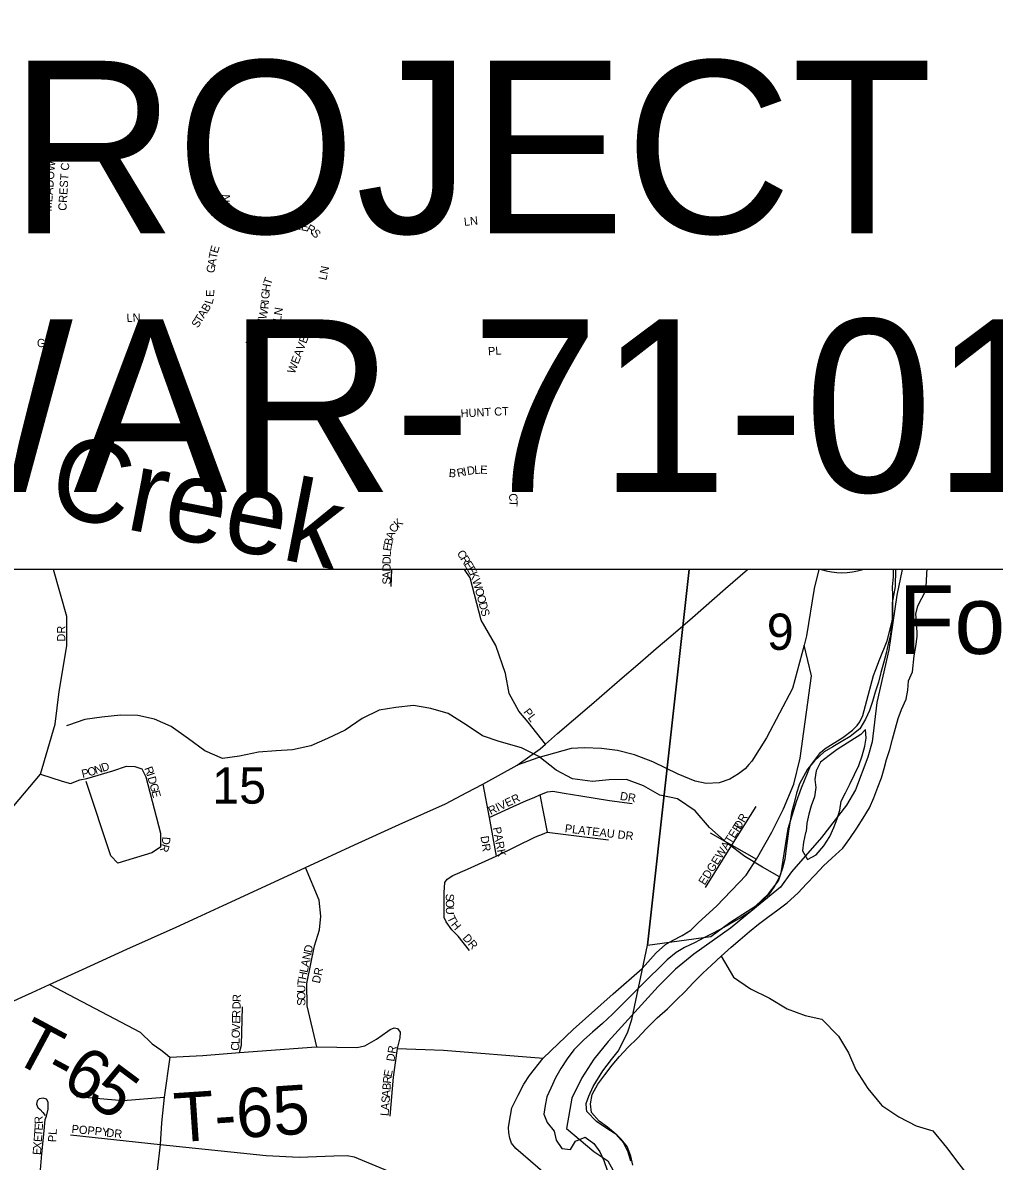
# Model space of a CAD drawing. Extents: x 0 to 34, y -4 to 22.
# Drawn here: x 3.386 to 4.174, y 14.744 to 15.668 of the extents above; entities that cross this region are included whole.
import ezdxf

# ---------------------------------------------------------------- set-up
doc = ezdxf.new("R2010")
doc.units = 0
for name, color, linetype in [('GM_X_County_Road', 7, 'Continuous'), ('GM_X_County_Subdivision', 7, 'Continuous'), ('GM_X_County_Subdivision_Text', 7, 'Continuous'), ('GM_X_Major_River', 7, 'Continuous'), ('GM_X_Minor_River', 7, 'Continuous'), ('GM_X_Minor_River_Text', 7, 'Continuous'), ('GM_X_Section', 7, 'Continuous'), ('GM_X_Section_Text', 7, 'Continuous'), ('GM_X_Township', 7, 'Continuous'), ('GM_X_Township_Road', 7, 'Continuous'), ('GM_X_Township_Road_Text', 7, 'Continuous'), ('GM_X_Township_Subdivision', 7, 'Continuous'), ('GM_X_Township_Subdivision_Text', 7, 'Continuous'), ('GM_X_Unincorporated', 7, 'Continuous'), ('GM_X_Unincorporated_Text', 7, 'Continuous'), ('GM_X_US_Route', 7, 'Continuous'), ('SH_Text', 7, 'Continuous')]:
    doc.layers.add(name, color=color, linetype=linetype)

msp = doc.modelspace()

# ---------------------------------------------------------------- linework, layer by layer
at = {"layer": 'GM_X_County_Road'}
for points in [[(4.03186, 15.22445), (4.02818, 15.20886), (4.02198, 15.17045), (4.01999, 15.16298), (4.01061, 15.12786), (3.98952, 15.0878), (3.97748, 15.06871), (3.9752, 15.06607)], [(3.9752, 15.06607), (3.97222, 15.06262), (3.96683, 15.05847), (3.95964, 15.05418), (3.95106, 15.05114), (3.94041, 15.05072), (3.93169, 15.05252), (3.91786, 15.05819), (3.89711, 15.06815), (3.88231, 15.07383), (3.86847, 15.07728), (3.85547, 15.07894), (3.84177, 15.07963), (3.83092, 15.07901), (3.80392, 15.0714), (3.78706, 15.06562)]]:
    msp.add_lwpolyline(points, dxfattribs=at)
at = {"layer": 'GM_X_County_Subdivision'}
msp.add_lwpolyline([(3.29668, 14.85998), (3.2875, 14.88569), (3.28324, 14.90322), (3.28803, 14.92446), (3.29918, 14.93827), (3.40035, 15.05833), (3.41228, 15.09868), (3.41547, 15.12523), (3.42184, 15.16241), (3.42184, 15.18631), (3.41085, 15.22445)], dxfattribs=at)
at = {"layer": 'GM_X_Major_River'}
for points in [[(4.09223, 15.22445), (4.09212, 15.21831), (4.09144, 15.21028), (4.09158, 15.20332), (4.09172, 15.19582), (4.09157, 15.18778), (4.09089, 15.17923), (4.08995, 15.17148), (4.08821, 15.16401), (4.08647, 15.15654), (4.08445, 15.14828), (4.08217, 15.14082), (4.08016, 15.13283), (4.07761, 15.12484), (4.07533, 15.11712), (4.07306, 15.10993), (4.06972, 15.10276), (4.06503, 15.09508), (4.05743, 15.08879), (4.05012, 15.08438), (4.04336, 15.08049), (4.03633, 15.07633), (4.02844, 15.06898), (4.0227, 15.06213), (4.01633, 15.05046), (4.01379, 15.04274), (4.01149, 15.03395), (4.00976, 15.02702), (4.00827, 15.01847), (4.00735, 15.01179), (4.00614, 15.00378), (4.0052, 14.99603), (4.00427, 14.98909), (4.00254, 14.98189), (4.00001, 14.97497), (3.99585, 14.96728), (3.99118, 14.96014), (3.98329, 14.95306), (3.97621, 14.94649), (3.96945, 14.94207), (3.96269, 14.93818), (3.95485, 14.93377), (3.9462, 14.92911), (3.93918, 14.92549), (3.93107, 14.92136), (3.92297, 14.91749), (3.91621, 14.91333), (3.90888, 14.90758), (3.9018, 14.90048), (3.89472, 14.89365), (3.88763, 14.88655), (3.88, 14.87866), (3.8721, 14.87104), (3.86447, 14.86342), (3.85631, 14.8558), (3.84815, 14.84872), (3.84135, 14.84242), (3.83318, 14.83428), (3.8277, 14.82715), (3.82247, 14.81921), (3.81832, 14.81179), (3.81442, 14.80329), (3.81135, 14.79612), (3.80989, 14.78918), (3.8087, 14.78224), (3.81152, 14.77549), (3.81728, 14.76842), (3.81876, 14.76116), (3.82346, 14.75437), (3.8304, 14.75344), (3.83454, 14.76033), (3.84235, 14.76339), (3.84922, 14.75844), (3.85419, 14.75165), (3.85754, 14.74463), (3.86008, 14.73681)], [(3.87948, 14.74395), (3.8772, 14.75122), (3.87358, 14.75852), (3.86729, 14.76587), (3.86043, 14.77162), (3.85356, 14.77657), (3.84753, 14.78365), (3.84658, 14.79063), (3.84806, 14.7981), (3.85249, 14.80659), (3.85824, 14.81398), (3.86427, 14.82191), (3.87028, 14.82902), (3.87684, 14.8364), (3.88473, 14.84375), (3.8921, 14.85165), (3.90082, 14.86032), (3.90898, 14.86767), (3.91606, 14.87477), (3.92341, 14.88186), (3.92996, 14.8887), (3.93786, 14.89659), (3.94493, 14.90315), (3.95256, 14.91051), (3.96072, 14.91786), (3.96805, 14.92388), (3.97566, 14.93043), (3.983, 14.93645), (3.99059, 14.9422), (3.99872, 14.94794), (4.00632, 14.95369), (4.01476, 14.96157), (4.02212, 14.96947), (4.02894, 14.97657), (4.03576, 14.98367), (4.04256, 14.98998), (4.05127, 14.99811), (4.05703, 15.00604), (4.0628, 15.01423), (4.06776, 15.02244), (4.07299, 15.03092), (4.07662, 15.03888), (4.07971, 15.04766), (4.08279, 15.05511), (4.0848, 15.06284), (4.0868, 15.07003), (4.08936, 15.07828), (4.09165, 15.08654), (4.09395, 15.09561), (4.09623, 15.10333), (4.09904, 15.11078), (4.10266, 15.11901), (4.10413, 15.12648), (4.10453, 15.13398), (4.10788, 15.14141), (4.10918, 15.15424), (4.11095, 15.16358), (4.1116, 15.17027), (4.11151, 15.18018), (4.11058, 15.18796), (4.11231, 15.1949), (4.11869, 15.20736), (4.11935, 15.21458), (4.11947, 15.22128), (4.11975, 15.22445)], [(4.02153, 15.01153), (4.02098, 15.01047), (4.01951, 15.003), (4.01858, 14.99605), (4.02274, 14.98901), (4.02976, 14.99263), (4.03605, 15.00001), (4.04073, 15.00769), (4.04407, 15.01485), (4.04688, 15.02203), (4.04887, 15.02896), (4.05007, 15.03617), (4.05341, 15.04307), (4.05728, 15.0505), (4.06089, 15.05793), (4.06423, 15.0651), (4.06705, 15.07308), (4.06933, 15.0808), (4.07025, 15.08748), (4.06984, 15.09445)], [(4.06984, 15.09445), (4.06602, 15.09051), (4.04675, 15.0782)], [(4.04675, 15.0782), (4.04029, 15.07331), (4.03324, 15.06782), (4.02963, 15.06092), (4.02871, 15.05398), (4.02939, 15.04727), (4.02846, 15.03979), (4.02565, 15.03261), (4.02366, 15.02568), (4.02219, 15.01848), (4.02153, 15.01153)]]:
    msp.add_lwpolyline(points, dxfattribs=at)
at = {"layer": 'GM_X_Minor_River'}
for points in [[(4.00001, 14.97497), (3.98621, 14.98264), (3.97176, 14.99146), (3.95758, 15.00216), (3.94313, 15.01499), (3.93162, 15.02835), (3.91717, 15.03824), (3.90299, 15.04118), (3.88961, 15.04867), (3.87597, 15.05375), (3.86179, 15.05348), (3.84815, 15.05214), (3.8321, 15.05428), (3.81872, 15.0615), (3.8048, 15.07246), (3.79062, 15.07968), (3.77243, 15.08476), (3.75905, 15.0893), (3.74567, 15.09812), (3.73123, 15.10748), (3.71705, 15.11148), (3.70313, 15.11389), (3.68869, 15.11229), (3.67531, 15.11015), (3.66141, 15.10347), (3.6475, 15.09384), (3.63332, 15.08716), (3.61968, 15.08128), (3.60497, 15.07808), (3.59159, 15.07701), (3.57741, 15.07594), (3.5619, 15.07273), (3.54799, 15.07086), (3.53381, 15.07727), (3.52043, 15.0869), (3.50651, 15.09679), (3.49287, 15.10294), (3.47949, 15.10588), (3.46531, 15.10614), (3.45007, 15.10454), (3.43642, 15.10267), (3.42305, 15.09786), (3.42144, 15.09732)], [(3.95256, 14.91051), (3.9627, 14.89336), (3.97635, 14.88401), (3.99187, 14.87626), (4.00631, 14.8677), (4.02076, 14.86236), (4.03441, 14.85942), (4.04779, 14.84552), (4.05608, 14.83188), (4.06197, 14.81825), (4.07161, 14.80302), (4.08312, 14.78911), (4.09676, 14.78003), (4.11086, 14.77281), (4.12438, 14.76853), (4.13552, 14.75517), (4.1456, 14.7418), (4.15595, 14.72844), (4.15939, 14.72496)]]:
    msp.add_lwpolyline(points, dxfattribs=at)
at = {"layer": 'GM_X_Section'}
msp.add_lwpolyline([(3.88104, 14.74078), (3.87931, 14.74802), (3.87627, 14.75581), (3.87419, 14.75852), (3.87159, 14.76177), (3.86793, 14.76531), (3.86082, 14.76998), (3.85162, 14.7763), (3.84379, 14.78446), (3.8433, 14.78687), (3.84312, 14.79087), (3.84536, 14.79669), (3.84872, 14.80463), (3.85671, 14.81726), (3.86356, 14.82646), (3.86903, 14.83328), (3.87653, 14.84832), (3.88021, 14.85892), (3.89289, 14.91946), (3.9267, 15.22445), (3.22638, 15.22445)], dxfattribs=at)
msp.add_lwpolyline([(3.9267, 15.22445), (3.89289, 14.91946), (3.94422, 14.92642), (3.95965, 14.93784), (3.98072, 14.95128), (3.99105, 14.96094), (3.99926, 14.97171), (4.00126, 14.97807), (4.00705, 15.01422), (4.01388, 15.03594), (4.01784, 15.04706), (4.02514, 15.06505), (4.03335, 15.07581), (4.03715, 15.07893), (4.05146, 15.08798), (4.05931, 15.09395), (4.06285, 15.09761), (4.06505, 15.10077), (4.06755, 15.10578), (4.0762, 15.13841), (4.07816, 15.14317), (4.08099, 15.15111), (4.08743, 15.16644), (4.09177, 15.18342), (4.09152, 15.19729), (4.09418, 15.21057), (4.09446, 15.22445)], close=True, dxfattribs=at)
at = {"layer": 'GM_X_Township'}
msp.add_lwpolyline([(5.52856, 15.22445), (4.09937, 15.22445), (4.09508, 15.20346), (4.08855, 15.15912), (4.07896, 15.11648), (4.07515, 15.0844), (4.07168, 15.07191), (4.06163, 15.04538), (4.05438, 15.03299), (4.03401, 15.00677), (4.00959, 14.97882), (4.00074, 14.96653), (3.96021, 14.93318), (3.93036, 14.91216), (3.91565, 14.89976), (3.90144, 14.88584), (3.86105, 14.84112), (3.84934, 14.82685), (3.83953, 14.8117), (3.83146, 14.79524), (3.8271, 14.77049), (3.84943, 14.75183), (3.86069, 14.74433), (3.86489, 14.73695)], dxfattribs=at)
at = {"layer": 'GM_X_Township_Road'}
for points in [[(3.80985, 14.73377), (3.78599, 14.75437), (3.78257, 14.75852), (3.78125, 14.76261), (3.78036, 14.76703), (3.78015, 14.77145), (3.78067, 14.77499), (3.78285, 14.78723), (3.78789, 14.79767), (3.79253, 14.80642), (3.79709, 14.81358), (3.80837, 14.82766), (3.83271, 14.85089), (3.86494, 14.87995), (3.88846, 14.90049), (3.89987, 14.91315), (3.90762, 14.91992), (3.9133, 14.92314), (3.92094, 14.92712), (3.92796, 14.93155), (3.93439, 14.9377), (3.94878, 14.95105), (3.97285, 14.97633), (3.98132, 14.98916), (3.99383, 15.01109), (4.00323, 15.03017), (4.01158, 15.05019), (4.01685, 15.07122), (4.02581, 15.13796), (4.01999, 15.16298)], [(3.40764, 14.8873), (3.48142, 14.84865), (3.49095, 14.83921), (3.49818, 14.83447), (3.50174, 14.83147)], [(3.62405, 14.83684), (3.62469, 14.83689), (3.65715, 14.83637), (3.6636, 14.83766), (3.67313, 14.84307), (3.68234, 14.8495)], [(3.68234, 14.8495), (3.68421, 14.8508), (3.6873, 14.85235), (3.69014, 14.85158), (3.6922, 14.84887), (3.69194, 14.84411), (3.68988, 14.8356), (3.71239, 14.83479)], [(3.50174, 14.83147), (3.50538, 14.82838), (3.53218, 14.82967), (3.56181, 14.83225), (3.62405, 14.83684)], [(3.71239, 14.83479), (3.72749, 14.83424), (3.80837, 14.82766)]]:
    msp.add_lwpolyline(points, dxfattribs=at)
at = {"layer": 'GM_X_Township_Subdivision'}
msp.add_line((3.68491, 15.21049), (3.68539, 15.22445), dxfattribs=at)
for points in [[(3.81003, 15.08257), (3.7962, 15.10046), (3.7884, 15.10925), (3.78063, 15.1238), (3.77772, 15.13997), (3.76996, 15.16261), (3.758, 15.18332), (3.74894, 15.2176), (3.7444, 15.22445)], [(3.40035, 15.05833), (3.41795, 15.05245), (3.42483, 15.05064), (3.43233, 15.05347), (3.43813, 15.05463), (3.459, 15.06094), (3.47021, 15.06481), (3.47704, 15.06455), (3.48271, 15.06261), (3.48593, 15.05604), (3.49776, 15.01026), (3.49777, 14.99891), (3.49066, 14.9944), (3.46308, 14.98596), (3.45757, 14.99201), (3.43737, 15.05211)], [(3.75927, 15.05014), (3.76438, 15.02292), (3.77019, 14.99158)], [(3.76438, 15.02292), (3.78402, 15.03197), (3.79474, 15.03689), (3.80083, 15.03938), (3.80546, 15.04138), (3.81169, 15.04394), (3.81604, 15.04449), (3.82518, 15.04284), (3.8388, 15.04055), (3.86211, 15.03682), (3.88037, 15.03426)], [(3.80546, 15.04138), (3.81148, 15.01116)], [(3.93989, 14.96629), (3.96135, 15.00062), (3.98092, 15.03193)], [(3.809, 15.01013), (3.81148, 15.01116), (3.86135, 15.005)], [(3.94383, 15.01066), (3.96135, 15.00062), (3.98132, 14.98916)], [(3.72785, 14.96226), (3.72855, 14.97021), (3.73048, 14.97291), (3.73505, 14.97602), (3.74681, 14.981), (3.77019, 14.99158), (3.80214, 15.00729), (3.809, 15.01013)], [(3.62469, 14.83689), (3.61677, 14.87015), (3.6165, 14.88817), (3.62281, 14.91886), (3.6269, 14.93177), (3.62796, 14.94278), (3.62656, 14.95603), (3.61552, 14.98231)], [(3.74837, 14.91495), (3.73927, 14.92656), (3.73422, 14.93189), (3.72965, 14.93832), (3.72799, 14.94192), (3.72799, 14.94718), (3.72785, 14.96226)], [(3.56181, 14.83225), (3.56341, 14.8383), (3.56439, 14.86935)], [(3.68988, 14.8356), (3.68653, 14.81215), (3.68395, 14.78046)], [(3.50538, 14.82838), (3.50071, 14.79605), (3.4987, 14.77523), (3.49739, 14.75759), (3.49345, 14.72231), (3.49192, 14.70786), (3.48874, 14.68683), (3.48646, 14.65384), (3.48549, 14.63897), (3.48331, 14.61342), (3.48031, 14.59038), (3.47958, 14.58508)], [(3.3952, 14.72586), (3.39849, 14.72871), (3.40013, 14.73379), (3.40163, 14.74987), (3.40335, 14.76873), (3.4042, 14.77779), (3.40519, 14.78066), (3.40663, 14.78614), (3.40674, 14.79186), (3.40534, 14.79432), (3.40251, 14.79513), (3.39944, 14.7945), (3.39785, 14.79292), (3.39722, 14.79027), (3.39817, 14.78752), (3.40029, 14.78582), (3.40229, 14.7835), (3.40431, 14.78117)], [(3.4296, 14.79639), (3.46758, 14.79335), (3.50071, 14.79605)], [(3.42469, 14.76541), (3.49739, 14.75759), (3.58357, 14.74866), (3.61027, 14.74728), (3.63835, 14.74839), (3.64928, 14.74866), (3.65481, 14.74756), (3.69991, 14.72888), (3.71471, 14.72543)]]:
    msp.add_lwpolyline(points, dxfattribs=at)
at = {"layer": 'GM_X_Unincorporated'}
msp.add_line((4.06747, 15.22445), (4.03379, 15.22445), dxfattribs=at)
msp.add_arc((4.05063, 15.27405), 0.05238, 251.24849, 288.75151, dxfattribs=at)
at = {"layer": 'GM_X_US_Route'}
for points in [[(3.91172, 15.17029), (3.92931, 15.18546), (3.95626, 15.20897), (3.97393, 15.22445)], [(3.89564, 15.15641), (3.89993, 15.16012), (3.91172, 15.17029)], [(3.88493, 15.14714), (3.89564, 15.15641)], [(3.84741, 15.11476), (3.87244, 15.13634), (3.88493, 15.14714)], [(3.52747, 14.9417), (3.54866, 14.95154), (3.59023, 14.97074), (3.61552, 14.98231), (3.65527, 15.00095), (3.69144, 15.01732), (3.72894, 15.03419), (3.74624, 15.0432), (3.75927, 15.05014), (3.78706, 15.06562), (3.80578, 15.07887), (3.81003, 15.08257), (3.81993, 15.09115), (3.84578, 15.11335), (3.84741, 15.11476)], [(3.40764, 14.8873), (3.43451, 14.89962), (3.4704, 14.91599), (3.51061, 14.93388), (3.52747, 14.9417)], [(3.38826, 14.87847), (3.39376, 14.88094), (3.40764, 14.8873)], [(3.36234, 14.86685), (3.363, 14.86714), (3.38826, 14.87847)]]:
    msp.add_lwpolyline(points, dxfattribs=at)
at = {"layer": 'SH_Text'}
msp.add_lwpolyline([(3.22638, 15.68118), (5.52856, 15.68118), (5.52856, 15.22445), (3.22638, 15.22445)], close=True, dxfattribs=at)

# ---------------------------------------------------------------- texts
at = {"layer": 'GM_X_County_Subdivision_Text'}
msp.add_text('DR', height=0.006667, rotation=90, dxfattribs=at).set_placement((3.42054, 15.16583))
at = {"layer": 'GM_X_Minor_River_Text'}
msp.add_text('Creek', height=0.066667, rotation=348.98046, dxfattribs=at).set_placement((3.40506, 15.26973))
at = {"layer": 'GM_X_Section_Text'}
for s, height, p in [('9', 0.02944, (3.98966, 15.15913)), ('15', 0.029444, (3.53969, 15.03425))]:
    msp.add_text(s, height=height, rotation=0.00001, dxfattribs=at).set_placement(p)
at = {"layer": 'GM_X_Township_Road_Text'}
for s, rotation, p in [('T', 331.79416, (3.37548, 14.82657)), ('6', 330.91608, (3.41616, 14.8047)), ('-', 331.64744, (3.40182, 14.81244)), ('5', 323.36428, (3.43652, 14.79348)), ('T-65', 3.86063, (3.51004, 14.75922))]:
    msp.add_text(s, height=0.04, rotation=rotation, dxfattribs=at).set_placement(p)
at = {"layer": 'GM_X_Township_Subdivision_Text'}
for s, height, rotation, p in [('MEADOW', 0.006667, 85.6036, (3.40937, 15.515)), ('CREST CT', 0.006667, 86.42578, (3.4214, 15.51544)), ('LN', 0.006667, 86.98841, (3.55369, 15.51732)), ('C', 0.00667, 352.37486, (3.56096, 15.50676)), ('A', 0.00667, 352.37235, (3.56619, 15.50606)), ('N', 0.00667, 352.37069, (3.57201, 15.50528)), ('D', 0.00667, 352.36, (3.57782, 15.5045)), ('L', 0.00667, 352.35662, (3.58363, 15.50372)), ('E', 0.00667, 352.3712, (3.58829, 15.5031)), ('LN', 0.006667, 6.33753, (3.7443, 15.50324)), ('M', 0.00667, 352.36444, (3.59294, 15.50248)), ('A', 0.00667, 352.37235, (3.59992, 15.50154)), ('K', 0.00667, 352.37069, (3.60573, 15.50076)), ('E', 0.00667, 348.13808, (3.61142, 15.50001)), ('R', 0.00667, 330.09847, (3.6155, 15.49924)), ('S', 0.00667, 314.18872, (3.61969, 15.49691)), ('T', 0.00667, 79.92238, (3.54333, 15.47621)), ('E', 0.00667, 73.28504, (3.54411, 15.48063)), ('A', 0.00667, 80.45504, (3.54236, 15.47044)), ('G', 0.00667, 80.42628, (3.54138, 15.46465)), ('LN', 0.006667, 78.10728, (3.63233, 15.45884)), ('H', 0.00667, 80.13886, (3.58635, 15.44938)), ('T', 0.00667, 71.16764, (3.58729, 15.45489)), ('E', 0.00667, 89.27947, (3.54129, 15.44565)), ('G', 0.00667, 86.06316, (3.58597, 15.44371)), ('B', 0.00667, 58.13408, (3.53612, 15.4329)), ('L', 0.00667, 74.05411, (3.53972, 15.43923)), ('W', 0.00667, 76.87783, (3.58344, 15.42694)), ('R', 0.00667, 85.42509, (3.58534, 15.43544)), ('I', 0.00667, 86.01081, (3.58577, 15.44077)), ('LN', 0.006667, 81.03154, (3.59542, 15.42536)), ('LN', 0.006667, 3.01098, (3.4704, 15.42522)), ('S', 0.00667, 58.13652, (3.52807, 15.41995)), ('T', 0.00667, 58.16459, (3.53055, 15.42393)), ('A', 0.00667, 58.1591, (3.53302, 15.42792)), ('N', 0.00667, 65.6736, (3.58057, 15.42024)), ('E', 0.00667, 30.83258, (3.4172, 15.40992)), ('A', 0.00667, 65.40083, (3.5769, 15.41221)), ('I', 0.00667, 65.68153, (3.57936, 15.41757)), ('WEAVERS', 0.006667, 69.14684, (3.60657, 15.38276)), ('G', 0.00667, 358.77601, (3.39747, 15.40498)), ('A', 0.00667, 10.14031, (3.40477, 15.40497)), ('T', 0.00667, 35.82308, (3.41352, 15.40726)), ('W', 0.00667, 56.74355, (3.57219, 15.40487)), ('PL', 0.006667, 3.81214, (3.76371, 15.39823)), ('HUNT CT', 0.006667, 2.86095, (3.74144, 15.34779)), ('B', 0.00667, 354.11302, (3.73141, 15.29961)), ('R', 0.00667, 13.10959, (3.73902, 15.29922)), ('I', 0.00667, 12.33909, (3.74414, 15.30041)), ('D', 0.00667, 8.17955, (3.74688, 15.30101)), ('L', 0.00667, 4.04669, (3.75256, 15.30184)), ('E', 0.00667, 358.27836, (3.75707, 15.30216)), ('C', 0.00667, 277.06176, (3.78028, 15.28579)), ('T', 0.00667, 267.56741, (3.78091, 15.28085)), ('C', 0.00667, 58.83634, (3.68825, 15.25361)), ('K', 0.00667, 42.41779, (3.69066, 15.25774)), ('A', 0.00667, 71.4752, (3.68655, 15.24839)), ('E', 0.00667, 80.69933, (3.68473, 15.23888)), ('B', 0.00667, 77.64237, (3.68547, 15.24342)), ('D', 0.00667, 89.91255, (3.68454, 15.22861)), ('L', 0.00667, 87.51281, (3.68454, 15.2344)), ('C', 0.00667, 302.15166, (3.73796, 15.23758)), ('R', 0.00667, 302.15166, (3.74077, 15.23311)), ('D', 0.00667, 89.92532, (3.68453, 15.22274)), ('A', 0.00667, 89.91255, (3.68452, 15.21687)), ('E', 0.00667, 302.15166, (3.74358, 15.22864)), ('E', 0.00667, 299.25911, (3.74603, 15.22475)), ('K', 0.00667, 293.474, (3.74825, 15.22081)), ('S', 0.00667, 89.91802, (3.68451, 15.21218)), ('W', 0.00667, 287.68889, (3.75052, 15.2156)), ('O', 0.00667, 284.79633, (3.75281, 15.20842)), ('O', 0.00667, 284.79633, (3.75431, 15.20274)), ('D', 0.00667, 284.79633, (3.75581, 15.19707)), ('S', 0.00667, 284.79633, (3.7573, 15.1914)), ('PL', 0.006667, 307.56291, (3.79178, 15.10852)), ('N', 0.00667, 18.45577, (3.4454, 15.05809)), ('D', 0.00667, 18.43495, (3.45097, 15.05995)), ('P', 0.00667, 12.94957, (3.43458, 15.05504)), ('O', 0.00667, 17.98547, (3.43976, 15.05626)), ('R', 0.00667, 289.64076, (3.48454, 15.06302)), ('I', 0.00667, 287.77133, (3.4863, 15.0581)), ('D', 0.00667, 285.82832, (3.48718, 15.05537)), ('G', 0.00667, 285.39892, (3.48877, 15.04974)), ('E', 0.00667, 285.37494, (3.49033, 15.04408)), ('RIVER', 0.006667, 25.34047, (3.76562, 15.025)), ('DR', 0.006667, 350.53177, (3.87019, 15.03742)), ('DR', 0.006667, 59.53613, (3.96805, 15.01276)), ('PARK', 0.006667, 280.71344, (3.76729, 15.01469)), ('PLATEAU DR', 0.006667, 353.36877, (3.82554, 15.01103)), ('EDGEWATER', 0.006667, 57.57887, (3.93932, 14.96762)), ('R', 0.00667, 253.90783, (3.4989, 15.00208)), ('D', 0.00667, 265.49231, (3.49929, 15.00757)), ('DR', 0.006667, 278.97854, (3.75735, 15.00762)), ('S', 0.00667, 270.3552, (3.72927, 14.96108)), ('O', 0.00667, 270.34977, (3.7293, 14.95639)), ('U', 0.00667, 270.34977, (3.72933, 14.95052)), ('T', 0.00667, 295.47676, (3.73008, 14.94157)), ('H', 0.00667, 309.64744, (3.73306, 14.93582)), ('DR', 0.006667, 310.91661, (3.74245, 14.92495)), ('D', 0.00667, 77.8914, (3.62046, 14.91268)), ('N', 0.00667, 77.8914, (3.61923, 14.90694)), ('L', 0.00667, 77.88615, (3.61702, 14.89662)), ('A', 0.00667, 77.8914, (3.618, 14.90121)), ('DR', 0.006667, 77.46475, (3.62698, 14.88791)), ('T', 0.00667, 83.56628, (3.61533, 14.88638)), ('H', 0.00667, 78.29144, (3.61583, 14.89089)), ('O', 0.00667, 89.86883, (3.61529, 14.87485)), ('U', 0.00667, 89.69395, (3.61531, 14.88071)), ('D', 0.00667, 88.38214, (3.56271, 14.86725)), ('R', 0.00667, 88.37243, (3.56287, 14.87311)), ('S', 0.00667, 89.8907, (3.61529, 14.87015)), ('R', 0.00667, 88.39018, (3.56251, 14.86022)), ('V', 0.00667, 88.38267, (3.56221, 14.84966)), ('E', 0.00667, 88.38655, (3.56238, 14.85552)), ('O', 0.00667, 88.36015, (3.56205, 14.84379)), ('C', 0.00667, 84.57693, (3.56133, 14.83336)), ('L', 0.00667, 87.64295, (3.56185, 14.83901)), ('DR', 0.006667, 81.03091, (3.68747, 14.82459)), ('E', 0.00667, 79.11343, (3.68519, 14.81187)), ('B', 0.00667, 85.72234, (3.68433, 14.80155)), ('R', 0.00667, 84.62528, (3.68472, 14.80678)), ('A', 0.00667, 85.73373, (3.6839, 14.7957)), ('A', 0.00667, 85.71193, (3.68311, 14.78517)), ('S', 0.00667, 85.7348, (3.68355, 14.79102)), ('R', 0.00667, 94.0063, (3.40247, 14.77444)), ('L', 0.00667, 85.73332, (3.68276, 14.78049)), ('E', 0.00667, 85.78401, (3.40213, 14.76874)), ('PL', 0.006667, 86.42535, (3.41307, 14.75923)), ('POPPY', 0.006667, 354.68827, (3.42541, 14.76698)), ('DR', 0.006667, 353.99459, (3.45358, 14.76404)), ('E', 0.00667, 85.78401, (3.40144, 14.75938)), ('T', 0.00667, 85.76057, (3.40178, 14.76405)), ('E', 0.00667, 85.76057, (3.40066, 14.74884)), ('X', 0.00667, 85.78128, (3.401, 14.75353))]:
    msp.add_text(s, height=height, rotation=rotation, dxfattribs=at).set_placement(p)
at = {"layer": 'GM_X_Unincorporated_Text'}
msp.add_text('Foster', height=0.055556, rotation=0.00001, dxfattribs=at).set_placement((4.09644, 15.15583))
at = {"layer": 'SH_Text'}
for s, p in [('PROJECT LOCATION 1', (3.25042, 15.49738)), ('WAR-71-0169', (3.25042, 15.28738))]:
    msp.add_text(s, height=0.14, dxfattribs=at).set_placement(p)

doc.saveas('drawing.dxf')
